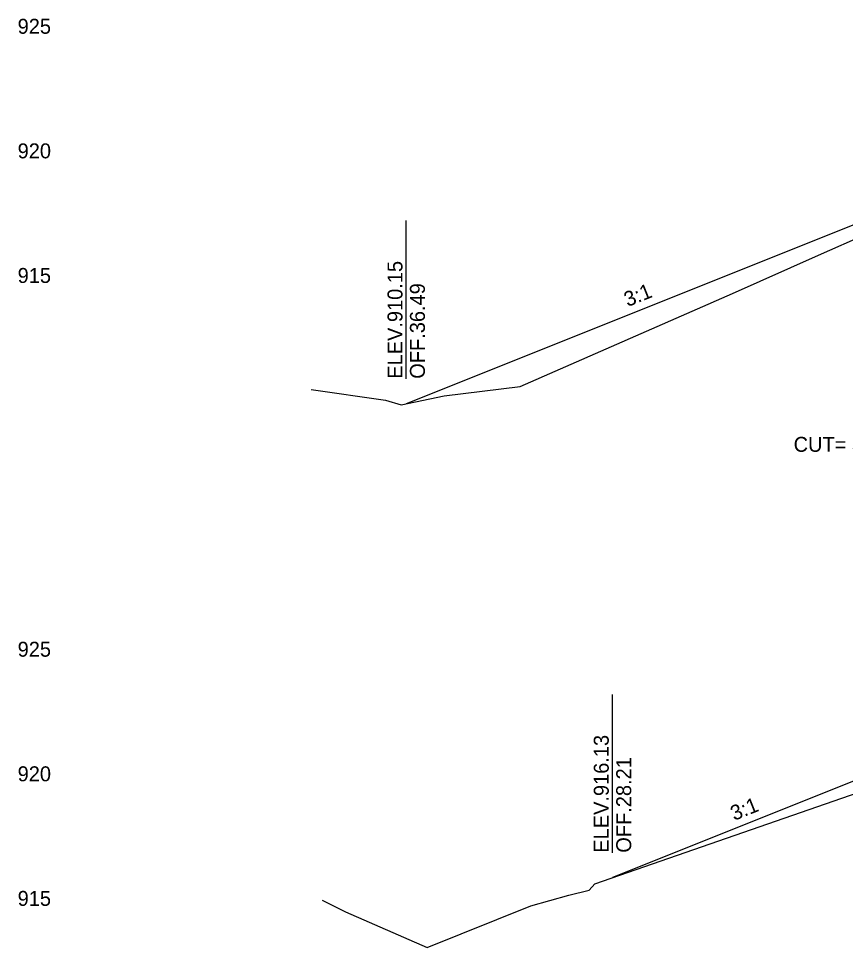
# Model space of a CAD drawing. Extents: x -4 to 359, y 0 to 1436.
# Drawn here: x 200.46 to 233.64, y 1098.3 to 1135.58 of the extents above; entities that cross this region are included whole.
import ezdxf

# ---------------------------------------------------------------- set-up
doc = ezdxf.new("R2010")
doc.units = 0
for name, color, linetype in [('XS-Existing surface-ground', 7, 'Continuous'), ('XS-Proposed surface-ground', 7, 'Continuous'), ('XS-Text-ditch slope', 7, 'Continuous'), ('XS-Text-earthwork labels', 7, 'Continuous'), ('XS-Text-elevation', 7, 'Continuous'), ('XS-Text-profile report', 7, 'Continuous'), ('XS-Text-tie elevation', 7, 'Continuous'), ('XS-Text-tie offset', 7, 'Continuous')]:
    doc.layers.add(name, color=color, linetype=linetype)

msp = doc.modelspace()

# ---------------------------------------------------------------- linework, layer by layer
at = {"layer": 'XS-Existing surface-ground'}
for p, q in [((232.551, 1126.077), (235.442, 1127.369)), ((229.104, 1124.549), (232.551, 1126.077)), ((220.591, 1120.812), (229.104, 1124.549)), ((212.206, 1120.687), (215.178, 1120.263)), ((217.538, 1120.435), (220.591, 1120.812)), ((215.178, 1120.263), (215.81, 1120.08)), ((215.81, 1120.08), (217.538, 1120.435)), ((223.587, 1100.858), (235.32, 1104.926)), ((223.353, 1100.596), (223.587, 1100.858)), ((222.539, 1100.404), (223.353, 1100.596)), ((212.636, 1100.193), (212.937, 1100.045)), ((221.016, 1099.971), (222.539, 1100.404)), ((212.937, 1100.045), (213.581, 1099.733)), ((213.581, 1099.733), (216.85, 1098.3)), ((216.85, 1098.3), (221.016, 1099.971))]:
    msp.add_line(p, q, dxfattribs=at)
at = {"layer": 'XS-Proposed surface-ground'}
for points in [[(235.306, 1127.839), (216.013, 1120.122)], [(235.572, 1105.614), (224.29, 1101.101)]]:
    msp.add_lwpolyline(points, dxfattribs=at)
at = {"layer": 'XS-Text-tie offset'}
for p, q in [((216.013, 1121.122), (216.013, 1127.474)), ((224.29, 1102.101), (224.29, 1108.451))]:
    msp.add_line(p, q, dxfattribs=at)

# ---------------------------------------------------------------- texts
at = {"layer": 'XS-Text-ditch slope'}
for p in [(224.898, 1123.999), (229.17, 1103.376)]:
    msp.add_text('3:1', height=0.6, rotation=21.8014, dxfattribs=at).set_placement(p)
at = {"layer": 'XS-Text-earthwork labels'}
msp.add_text(' CUT= 3 CY           ', height=0.6, dxfattribs=at).set_placement((231.335, 1118.19))
at = {"layer": 'XS-Text-elevation'}
for s, p in [('           925           ', (197.97, 1134.968)), ('           920           ', (197.97, 1129.968)), ('           915           ', (197.97, 1124.968)), ('           925           ', (197.97, 1109.968)), ('           920           ', (197.97, 1104.968)), ('           915           ', (197.97, 1099.968))]:
    msp.add_text(s, height=0.6, dxfattribs=at).set_placement(p)
at = {"layer": 'XS-Text-profile report'}
for p in [(216.002, 1120.121), (224.279, 1101.1)]:
    msp.add_text('Fill_Slope_2_B', height=0.00167, dxfattribs=at).set_placement(p)
at = {"layer": 'XS-Text-tie elevation'}
for s, p in [('ELEV.910.15', (215.863, 1121.122)), ('OFF.36.49', (216.763, 1121.122)), ('ELEV.916.13', (224.14, 1102.101)), ('OFF.28.21', (225.04, 1102.101))]:
    msp.add_text(s, height=0.6, rotation=90, dxfattribs=at).set_placement(p)

doc.saveas('drawing.dxf')
